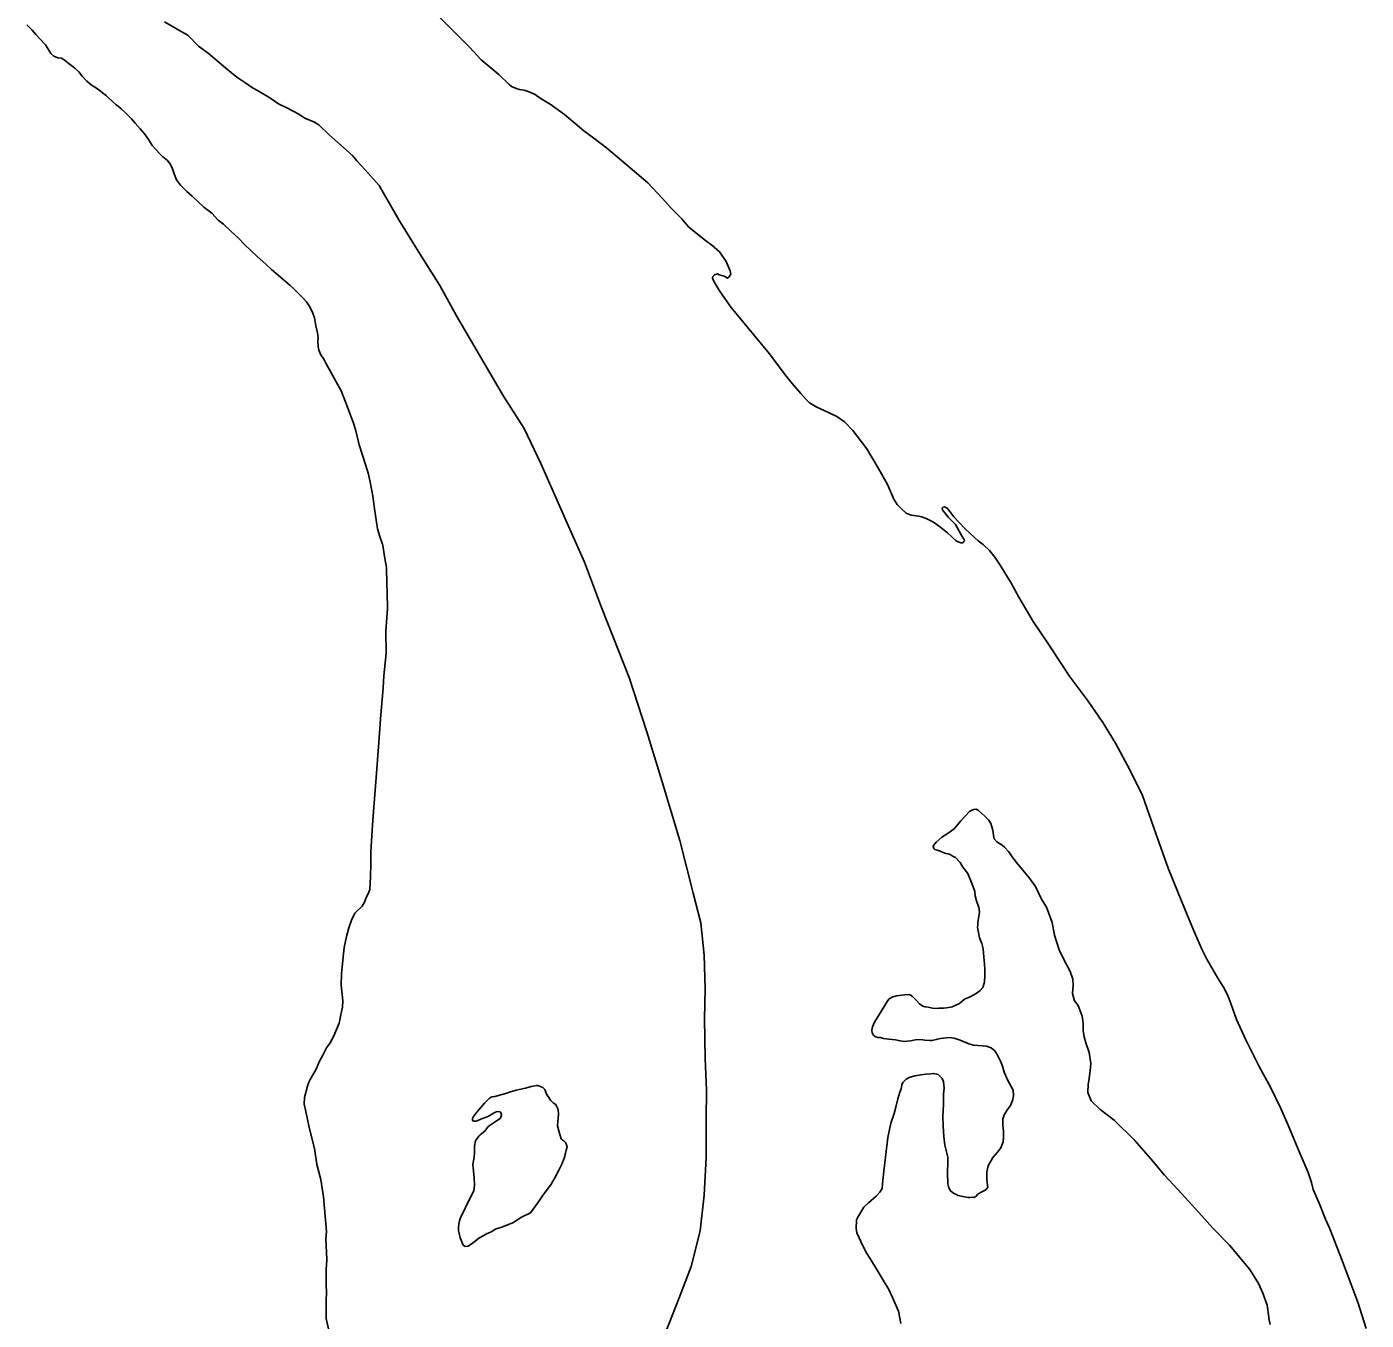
# Model space of a CAD drawing. Extents: x -939622 to -934222, y 1383701 to 1385301.
# Drawn here: x -935762.44 to -935745.37, y 1383930.56 to 1383947.05 of the extents above; entities that cross this region are included whole.
import ezdxf

# ---------------------------------------------------------------- set-up
doc = ezdxf.new("R2010")
doc.units = 0
doc.layers.add('Level 3', color=7, linetype='Continuous')
doc.layers.add('Level 9', color=7, linetype='Continuous')

msp = doc.modelspace()

# ---------------------------------------------------------------- linework, layer by layer
at = {"layer": 'Level 3'}
for points in [[(-935758.588, 1383945.671), (-935758.722, 1383945.798), (-935758.777, 1383945.829), (-935758.9, 1383945.884), (-935758.977, 1383945.935), (-935759.127, 1383946.013), (-935759.237, 1383946.066), (-935759.346, 1383946.14), (-935759.503, 1383946.236), (-935759.567, 1383946.27), (-935759.651, 1383946.33), (-935759.765, 1383946.404), (-935759.883, 1383946.498), (-935759.991, 1383946.59), (-935760.131, 1383946.711), (-935760.255, 1383946.8), (-935760.393, 1383946.942), (-935760.476, 1383946.987), (-935760.688, 1383947.108)], [(-935758.588, 1383945.671), (-935758.291, 1383945.405), (-935758.237, 1383945.338), (-935758.13, 1383945.225), (-935757.953, 1383945.025), (-935757.7, 1383944.585), (-935757.432, 1383944.154), (-935757.18, 1383943.75), (-935756.965, 1383943.362), (-935756.612, 1383942.76), (-935756.368, 1383942.34), (-935756.101, 1383941.927), (-935755.889, 1383941.482), (-935755.572, 1383940.758), (-935755.335, 1383940.221), (-935755.118, 1383939.646), (-935754.764, 1383938.753), (-935754.538, 1383938.061), (-935754.342, 1383937.425), (-935754.12, 1383936.676), (-935753.95, 1383936.003), (-935753.849, 1383935.628), (-935753.81, 1383935.214), (-935753.794, 1383934.784), (-935753.804, 1383934.401), (-935753.794, 1383933.896), (-935753.779, 1383933.493), (-935753.784, 1383933.125), (-935753.783, 1383932.634), (-935753.81, 1383932.154), (-935753.859, 1383931.7), (-935753.974, 1383931.244), (-935754.127, 1383930.845), (-935754.313, 1383930.37)]]:
    msp.add_lwpolyline(points, dxfattribs=at)
at = {"layer": 'Level 9'}
for points in [[(-935757.291, 1383947.28), (-935756.933, 1383946.92), (-935756.801, 1383946.787), (-935756.65, 1383946.625), (-935756.426, 1383946.439), (-935756.294, 1383946.31), (-935756.266, 1383946.284), (-935756.192, 1383946.254), (-935756.162, 1383946.246), (-935756.132, 1383946.242), (-935756.102, 1383946.237), (-935756.05, 1383946.221), (-935755.964, 1383946.183), (-935755.899, 1383946.135), (-935755.773, 1383946.062), (-935755.587, 1383945.929), (-935755.344, 1383945.72), (-935755.214, 1383945.629), (-935755.052, 1383945.504), (-935754.862, 1383945.341), (-935754.526, 1383945.06), (-935754.343, 1383944.864), (-935754.226, 1383944.73), (-935754.091, 1383944.601), (-935754.006, 1383944.499), (-935753.915, 1383944.422), (-935753.791, 1383944.325), (-935753.71, 1383944.263), (-935753.613, 1383944.177), (-935753.527, 1383944.057), (-935753.503, 1383943.995), (-935753.477, 1383943.936), (-935753.469, 1383943.894), (-935753.477, 1383943.881), (-935753.491, 1383943.86), (-935753.509, 1383943.844), (-935753.546, 1383943.863), (-935753.567, 1383943.874), (-935753.616, 1383943.884), (-935753.64, 1383943.898), (-935753.676, 1383943.885), (-935753.696, 1383943.866), (-935753.701, 1383943.844), (-935753.681, 1383943.797), (-935753.613, 1383943.683), (-935753.462, 1383943.47), (-935752.977, 1383942.88), (-935752.84, 1383942.696), (-935752.757, 1383942.588), (-935752.688, 1383942.501), (-935752.577, 1383942.374), (-935752.508, 1383942.298), (-935752.464, 1383942.252), (-935752.371, 1383942.199), (-935752.279, 1383942.155), (-935752.117, 1383942.081), (-935752.018, 1383942.01), (-935751.914, 1383941.9), (-935751.733, 1383941.667), (-935751.584, 1383941.415), (-935751.47, 1383941.215), (-935751.389, 1383941.026), (-935751.347, 1383940.959), (-935751.294, 1383940.901), (-935751.231, 1383940.846), (-935751.167, 1383940.822), (-935751.134, 1383940.818), (-935751.074, 1383940.811), (-935751.031, 1383940.801), (-935750.967, 1383940.777), (-935750.884, 1383940.732), (-935750.791, 1383940.667), (-935750.707, 1383940.599), (-935750.651, 1383940.547), (-935750.639, 1383940.533), (-935750.598, 1383940.498), (-935750.583, 1383940.487), (-935750.555, 1383940.476), (-935750.537, 1383940.471), (-935750.522, 1383940.469), (-935750.51, 1383940.469), (-935750.507, 1383940.472), (-935750.498, 1383940.485), (-935750.49, 1383940.497), (-935750.491, 1383940.512), (-935750.519, 1383940.55), (-935750.604, 1383940.703), (-935750.695, 1383940.798), (-935750.74, 1383940.85), (-935750.759, 1383940.877), (-935750.771, 1383940.891)], [(-935762.445, 1383947.071), (-935762.376, 1383947.002), (-935762.329, 1383946.949), (-935762.272, 1383946.891), (-935762.206, 1383946.816), (-935762.164, 1383946.748), (-935762.136, 1383946.707), (-935762.098, 1383946.673), (-935762.049, 1383946.653), (-935762.001, 1383946.646), (-935761.967, 1383946.624), (-935761.905, 1383946.575), (-935761.871, 1383946.549), (-935761.831, 1383946.518), (-935761.781, 1383946.471), (-935761.74, 1383946.416), (-935761.68, 1383946.352), (-935761.624, 1383946.309), (-935761.599, 1383946.292), (-935761.556, 1383946.264), (-935761.51, 1383946.232), (-935761.479, 1383946.206), (-935761.432, 1383946.169), (-935761.404, 1383946.14), (-935761.351, 1383946.094), (-935761.305, 1383946.054), (-935761.277, 1383946.031), (-935761.242, 1383945.999), (-935761.189, 1383945.953), (-935761.111, 1383945.875), (-935761.061, 1383945.817), (-935760.998, 1383945.747), (-935760.941, 1383945.68), (-935760.884, 1383945.598), (-935760.845, 1383945.533)], [(-935760.845, 1383945.533), (-935760.801, 1383945.481), (-935760.748, 1383945.426), (-935760.708, 1383945.391), (-935760.655, 1383945.345), (-935760.62, 1383945.304), (-935760.591, 1383945.248), (-935760.564, 1383945.171), (-935760.534, 1383945.094), (-935760.486, 1383945.03), (-935760.405, 1383944.949), (-935760.336, 1383944.888), (-935760.189, 1383944.746), (-935760.087, 1383944.672), (-935760.003, 1383944.582), (-935759.937, 1383944.531), (-935759.841, 1383944.441), (-935759.747, 1383944.352), (-935759.663, 1383944.268), (-935759.594, 1383944.198), (-935759.506, 1383944.117), (-935759.398, 1383944.022), (-935759.326, 1383943.953), (-935759.236, 1383943.878), (-935759.152, 1383943.806), (-935759.09, 1383943.755), (-935759.04, 1383943.708), (-935758.968, 1383943.636), (-935758.921, 1383943.59), (-935758.88, 1383943.54), (-935758.835, 1383943.479), (-935758.796, 1383943.396), (-935758.776, 1383943.337), (-935758.76, 1383943.235), (-935758.738, 1383943.145), (-935758.73, 1383943.083), (-935758.734, 1383943.034), (-935758.731, 1383942.971), (-935758.72, 1383942.923), (-935758.697, 1383942.867), (-935758.659, 1383942.811), (-935758.633, 1383942.758)], [(-935758.435, 1383942.405), (-935758.633, 1383942.758)], [(-935758.435, 1383942.405), (-935758.354, 1383942.2), (-935758.279, 1383941.996), (-935758.254, 1383941.913), (-935758.207, 1383941.719), (-935758.127, 1383941.467), (-935758.088, 1383941.345), (-935758.058, 1383941.202), (-935758.034, 1383941.064), (-935758.012, 1383940.903), (-935757.974, 1383940.648), (-935757.942, 1383940.55), (-935757.905, 1383940.441), (-935757.883, 1383940.294), (-935757.859, 1383940.153), (-935757.853, 1383939.946), (-935757.848, 1383939.835), (-935757.845, 1383939.627), (-935757.868, 1383939.349), (-935757.862, 1383939.057), (-935757.894, 1383938.773), (-935757.899, 1383938.622), (-935757.933, 1383938.226), (-935757.956, 1383937.924), (-935757.994, 1383937.422), (-935758.025, 1383937.044), (-935758.035, 1383936.869), (-935758.057, 1383936.537), (-935758.059, 1383936.383), (-935758.063, 1383936.214), (-935758.071, 1383936.051), (-935758.082, 1383936.015), (-935758.12, 1383935.935), (-935758.145, 1383935.882), (-935758.17, 1383935.839)], [(-935750.771, 1383940.891), (-935750.772, 1383940.909), (-935750.769, 1383940.915), (-935750.761, 1383940.925), (-935750.743, 1383940.928), (-935750.709, 1383940.912), (-935750.677, 1383940.868), (-935750.626, 1383940.801), (-935750.557, 1383940.729), (-935750.482, 1383940.648), (-935750.422, 1383940.593), (-935750.366, 1383940.542), (-935750.313, 1383940.496), (-935750.248, 1383940.445), (-935750.169, 1383940.37), (-935750.103, 1383940.288), (-935750.032, 1383940.186), (-935749.896, 1383939.966), (-935749.795, 1383939.778), (-935749.613, 1383939.467), (-935749.427, 1383939.192), (-935749.289, 1383938.982), (-935749.141, 1383938.756), (-935748.912, 1383938.45), (-935748.726, 1383938.181), (-935748.564, 1383937.918), (-935748.381, 1383937.576), (-935748.22, 1383937.249), (-935748.048, 1383936.766), (-935747.894, 1383936.321), (-935747.763, 1383936.008), (-935747.649, 1383935.73), (-935747.554, 1383935.496), (-935747.464, 1383935.292), (-935747.399, 1383935.163), (-935747.304, 1383935.001), (-935747.259, 1383934.922), (-935747.236, 1383934.887), (-935747.188, 1383934.805), (-935747.132, 1383934.702), (-935747.092, 1383934.598), (-935747.02, 1383934.394), (-935746.904, 1383934.143), (-935746.811, 1383933.957), (-935746.736, 1383933.804), (-935746.677, 1383933.695), (-935746.586, 1383933.531), (-935746.457, 1383933.259), (-935746.36, 1383933.047), (-935746.249, 1383932.772), (-935746.109, 1383932.444), (-935746.064, 1383932.316), (-935746.042, 1383932.227), (-935745.968, 1383932.052), (-935745.887, 1383931.848), (-935745.831, 1383931.727), (-935745.74, 1383931.496), (-935745.675, 1383931.324), (-935745.607, 1383931.138), (-935745.472, 1383930.791), (-935745.367, 1383930.456)], [(-935750.695, 1383936.769), (-935750.622, 1383936.823), (-935750.537, 1383936.926), (-935750.476, 1383936.989), (-935750.431, 1383937.039), (-935750.419, 1383937.049), (-935750.41, 1383937.055), (-935750.396, 1383937.062), (-935750.369, 1383937.069), (-935750.342, 1383937.076), (-935750.324, 1383937.068), (-935750.311, 1383937.057), (-935750.271, 1383937.025), (-935750.224, 1383936.982), (-935750.18, 1383936.933), (-935750.154, 1383936.892), (-935750.129, 1383936.809), (-935750.122, 1383936.776), (-935750.117, 1383936.74), (-935750.11, 1383936.698), (-935750.078, 1383936.658), (-935750.01, 1383936.615), (-935749.979, 1383936.59), (-935749.922, 1383936.532), (-935749.871, 1383936.453), (-935749.81, 1383936.374), (-935749.747, 1383936.296), (-935749.658, 1383936.197), (-935749.585, 1383936.089), (-935749.506, 1383935.927), (-935749.444, 1383935.827), (-935749.369, 1383935.632), (-935749.341, 1383935.468), (-935749.282, 1383935.284), (-935749.229, 1383935.174), (-935749.141, 1383935.007), (-935749.109, 1383934.906), (-935749.103, 1383934.831), (-935749.111, 1383934.725), (-935749.085, 1383934.633), (-935749.038, 1383934.572), (-935748.987, 1383934.438), (-935748.974, 1383934.346), (-935748.976, 1383934.252), (-935748.963, 1383934.171), (-935748.942, 1383934.097), (-935748.9, 1383933.975), (-935748.879, 1383933.835), (-935748.887, 1383933.738), (-935748.902, 1383933.611), (-935748.913, 1383933.571), (-935748.917, 1383933.463), (-935748.873, 1383933.359), (-935748.757, 1383933.247), (-935748.58, 1383933.11), (-935748.323, 1383932.854), (-935748.112, 1383932.619), (-935747.94, 1383932.41), (-935747.764, 1383932.225), (-935747.502, 1383931.933), (-935747.322, 1383931.733), (-935747.109, 1383931.517), (-935746.852, 1383931.209), (-935746.742, 1383931.03), (-935746.683, 1383930.906), (-935746.628, 1383930.755), (-935746.609, 1383930.599), (-935746.609, 1383930.581), (-935746.593, 1383930.507)], [(-935749.981, 1383933.722), (-935750.006, 1383933.8), (-935750.03, 1383933.862), (-935750.05, 1383933.906), (-935750.069, 1383933.941), (-935750.104, 1383933.994), (-935750.148, 1383934.031), (-935750.209, 1383934.056), (-935750.372, 1383934.066), (-935750.432, 1383934.082), (-935750.543, 1383934.131), (-935750.619, 1383934.155), (-935750.682, 1383934.164), (-935750.793, 1383934.153), (-935750.849, 1383934.139), (-935750.902, 1383934.127), (-935750.929, 1383934.126), (-935750.996, 1383934.129), (-935751.044, 1383934.139), (-935751.116, 1383934.136), (-935751.172, 1383934.124), (-935751.256, 1383934.114), (-935751.31, 1383934.121), (-935751.368, 1383934.133), (-935751.452, 1383934.145), (-935751.522, 1383934.154), (-935751.561, 1383934.164), (-935751.6, 1383934.165), (-935751.628, 1383934.176), (-935751.647, 1383934.196), (-935751.666, 1383934.226), (-935751.67, 1383934.256), (-935751.663, 1383934.301), (-935751.636, 1383934.359), (-935751.49, 1383934.595), (-935751.465, 1383934.638), (-935751.448, 1383934.657), (-935751.404, 1383934.683), (-935751.357, 1383934.697), (-935751.288, 1383934.706), (-935751.249, 1383934.708), (-935751.192, 1383934.711), (-935751.155, 1383934.691), (-935751.136, 1383934.671), (-935751.096, 1383934.631), (-935751.061, 1383934.593), (-935751.021, 1383934.565), (-935750.99, 1383934.554), (-935750.951, 1383934.55), (-935750.896, 1383934.537), (-935750.839, 1383934.534), (-935750.816, 1383934.538), (-935750.758, 1383934.537), (-935750.72, 1383934.542), (-935750.663, 1383934.553), (-935750.648, 1383934.557), (-935750.551, 1383934.598), (-935750.488, 1383934.655), (-935750.417, 1383934.685), (-935750.338, 1383934.725), (-935750.288, 1383934.763), (-935750.257, 1383934.803), (-935750.233, 1383934.871), (-935750.228, 1383934.958), (-935750.228, 1383935.025), (-935750.234, 1383935.103), (-935750.244, 1383935.189), (-935750.252, 1383935.295), (-935750.267, 1383935.363), (-935750.297, 1383935.437), (-935750.309, 1383935.503), (-935750.321, 1383935.566), (-935750.319, 1383935.599), (-935750.318, 1383935.635), (-935750.306, 1383935.708), (-935750.299, 1383935.762), (-935750.308, 1383935.822), (-935750.336, 1383935.905), (-935750.354, 1383935.971), (-935750.359, 1383936.025), (-935750.393, 1383936.119), (-935750.447, 1383936.253), (-935750.511, 1383936.334), (-935750.543, 1383936.393), (-935750.603, 1383936.459), (-935750.634, 1383936.473), (-935750.671, 1383936.496), (-935750.698, 1383936.506), (-935750.725, 1383936.511), (-935750.771, 1383936.527), (-935750.792, 1383936.535), (-935750.82, 1383936.549), (-935750.838, 1383936.551), (-935750.869, 1383936.559), (-935750.881, 1383936.574), (-935750.885, 1383936.585), (-935750.888, 1383936.597), (-935750.883, 1383936.613), (-935750.852, 1383936.656), (-935750.777, 1383936.72), (-935750.695, 1383936.769)], [(-935758.17, 1383935.839), (-935758.264, 1383935.751), (-935758.306, 1383935.662), (-935758.338, 1383935.561), (-935758.37, 1383935.452), (-935758.4, 1383935.312), (-935758.415, 1383935.149), (-935758.432, 1383934.974), (-935758.435, 1383934.832), (-935758.416, 1383934.631), (-935758.421, 1383934.553), (-935758.439, 1383934.453), (-935758.462, 1383934.349), (-935758.494, 1383934.267), (-935758.53, 1383934.184), (-935758.575, 1383934.098), (-935758.623, 1383934.033), (-935758.671, 1383933.938), (-935758.713, 1383933.864), (-935758.757, 1383933.76), (-935758.819, 1383933.652), (-935758.833, 1383933.63), (-935758.847, 1383933.597), (-935758.866, 1383933.545), (-935758.902, 1383933.402), (-935758.908, 1383933.314), (-935758.886, 1383933.222), (-935758.845, 1383933.019), (-935758.777, 1383932.751), (-935758.748, 1383932.544), (-935758.696, 1383932.354), (-935758.66, 1383932.135), (-935758.648, 1383931.985), (-935758.622, 1383931.694), (-935758.633, 1383931.595), (-935758.623, 1383931.429), (-935758.619, 1383931.33), (-935758.627, 1383931.207), (-935758.628, 1383930.999), (-935758.625, 1383930.927), (-935758.629, 1383930.8), (-935758.626, 1383930.584), (-935758.568, 1383930.321)], [(-935751.302, 1383930.519), (-935751.329, 1383930.675), (-935751.406, 1383930.852), (-935751.453, 1383930.952), (-935751.54, 1383931.093), (-935751.614, 1383931.219), (-935751.676, 1383931.316), (-935751.734, 1383931.413), (-935751.79, 1383931.516), (-935751.833, 1383931.613), (-935751.86, 1383931.675), (-935751.871, 1383931.732), (-935751.867, 1383931.84), (-935751.847, 1383931.874), (-935751.772, 1383932.001), (-935751.714, 1383932.058), (-935751.616, 1383932.144), (-935751.57, 1383932.194), (-935751.539, 1383932.241), (-935751.536, 1383932.298), (-935751.516, 1383932.461), (-935751.466, 1383932.888), (-935751.426, 1383933.071), (-935751.386, 1383933.196), (-935751.366, 1383933.275), (-935751.338, 1383933.382), (-935751.314, 1383933.467), (-935751.298, 1383933.51), (-935751.289, 1383933.562), (-935751.275, 1383933.59), (-935751.263, 1383933.605), (-935751.232, 1383933.634), (-935751.194, 1383933.653), (-935751.123, 1383933.675), (-935751.042, 1383933.69), (-935750.986, 1383933.699), (-935750.917, 1383933.702), (-935750.887, 1383933.706), (-935750.845, 1383933.699), (-935750.823, 1383933.691), (-935750.789, 1383933.659), (-935750.773, 1383933.642), (-935750.756, 1383933.601), (-935750.75, 1383933.517), (-935750.758, 1383933.441), (-935750.758, 1383933.311), (-935750.767, 1383933.16), (-935750.761, 1383933.034), (-935750.752, 1383932.902), (-935750.739, 1383932.794), (-935750.717, 1383932.708), (-935750.702, 1383932.639), (-935750.701, 1383932.552), (-935750.706, 1383932.467), (-935750.704, 1383932.407), (-935750.703, 1383932.332), (-935750.702, 1383932.299), (-935750.688, 1383932.248), (-935750.668, 1383932.21), (-935750.628, 1383932.182), (-935750.569, 1383932.151), (-935750.512, 1383932.139), (-935750.445, 1383932.127), (-935750.421, 1383932.125), (-935750.388, 1383932.129), (-935750.364, 1383932.127), (-935750.338, 1383932.141), (-935750.324, 1383932.162), (-935750.286, 1383932.191), (-935750.233, 1383932.214), (-935750.213, 1383932.227), (-935750.193, 1383932.258), (-935750.194, 1383932.279), (-935750.203, 1383932.357), (-935750.205, 1383932.454), (-935750.187, 1383932.53), (-935750.126, 1383932.635), (-935750.069, 1383932.704), (-935750.026, 1383932.757), (-935749.996, 1383932.833), (-935749.99, 1383932.888), (-935749.99, 1383932.969), (-935750.002, 1383933.041), (-935750, 1383933.125), (-935749.981, 1383933.177), (-935749.942, 1383933.245), (-935749.903, 1383933.298), (-935749.876, 1383933.363), (-935749.866, 1383933.42), (-935749.869, 1383933.493), (-935749.935, 1383933.616), (-935749.981, 1383933.722)], [(-935756.325, 1383933.455), (-935756.476, 1383933.412), (-935756.515, 1383933.407), (-935756.547, 1383933.391), (-935756.567, 1383933.372), (-935756.607, 1383933.328), (-935756.656, 1383933.274), (-935756.687, 1383933.237), (-935756.707, 1383933.212), (-935756.733, 1383933.181), (-935756.738, 1383933.174), (-935756.75, 1383933.159), (-935756.76, 1383933.131), (-935756.763, 1383933.128), (-935756.762, 1383933.11), (-935756.762, 1383933.107), (-935756.744, 1383933.099), (-935756.717, 1383933.1), (-935756.693, 1383933.107), (-935756.646, 1383933.127), (-935756.575, 1383933.154), (-935756.549, 1383933.168), (-935756.514, 1383933.187), (-935756.47, 1383933.213), (-935756.446, 1383933.22), (-935756.41, 1383933.216), (-935756.401, 1383933.204), (-935756.393, 1383933.175), (-935756.404, 1383933.138), (-935756.485, 1383933.08), (-935756.561, 1383933.029), (-935756.606, 1383932.972), (-935756.664, 1383932.925), (-935756.682, 1383932.909), (-935756.724, 1383932.847), (-935756.736, 1383932.78), (-935756.738, 1383932.698), (-935756.739, 1383932.641), (-935756.756, 1383932.547), (-935756.739, 1383932.379), (-935756.735, 1383932.28), (-935756.744, 1383932.213), (-935756.774, 1383932.149), (-935756.821, 1383932.062), (-935756.887, 1383931.924), (-935756.909, 1383931.881), (-935756.928, 1383931.826), (-935756.935, 1383931.786), (-935756.939, 1383931.738), (-935756.94, 1383931.702), (-935756.929, 1383931.648), (-935756.919, 1383931.612), (-935756.908, 1383931.58), (-935756.891, 1383931.541), (-935756.881, 1383931.518), (-935756.854, 1383931.501), (-935756.815, 1383931.505), (-935756.751, 1383931.55), (-935756.681, 1383931.608), (-935756.617, 1383931.641), (-935756.573, 1383931.667), (-935756.57, 1383931.667), (-935756.517, 1383931.693), (-935756.47, 1383931.723), (-935756.447, 1383931.73), (-935756.399, 1383931.744), (-935756.24, 1383931.805)], [(-935756.24, 1383931.805), (-935756.147, 1383931.87), (-935756.023, 1383931.929), (-935755.922, 1383932.072), (-935755.868, 1383932.147), (-935755.758, 1383932.296), (-935755.713, 1383932.377), (-935755.663, 1383932.472), (-935755.622, 1383932.549), (-935755.592, 1383932.626), (-935755.577, 1383932.69), (-935755.566, 1383932.727), (-935755.556, 1383932.766), (-935755.567, 1383932.811), (-935755.574, 1383932.826), (-935755.599, 1383932.846), (-935755.614, 1383932.854), (-935755.633, 1383932.871), (-935755.658, 1383932.957), (-935755.679, 1383933.038), (-935755.673, 1383933.098), (-935755.668, 1383933.129), (-935755.665, 1383933.192), (-935755.67, 1383933.249), (-935755.69, 1383933.29), (-935755.7, 1383933.311), (-935755.728, 1383933.328), (-935755.769, 1383933.368), (-935755.795, 1383933.412), (-935755.814, 1383933.432), (-935755.838, 1383933.501), (-935755.863, 1383933.527), (-935755.927, 1383933.551), (-935755.942, 1383933.553), (-935756.013, 1383933.538), (-935756.087, 1383933.517), (-935756.203, 1383933.493), (-935756.289, 1383933.468), (-935756.325, 1383933.455)]]:
    msp.add_lwpolyline(points, dxfattribs=at)

doc.saveas('drawing.dxf')
